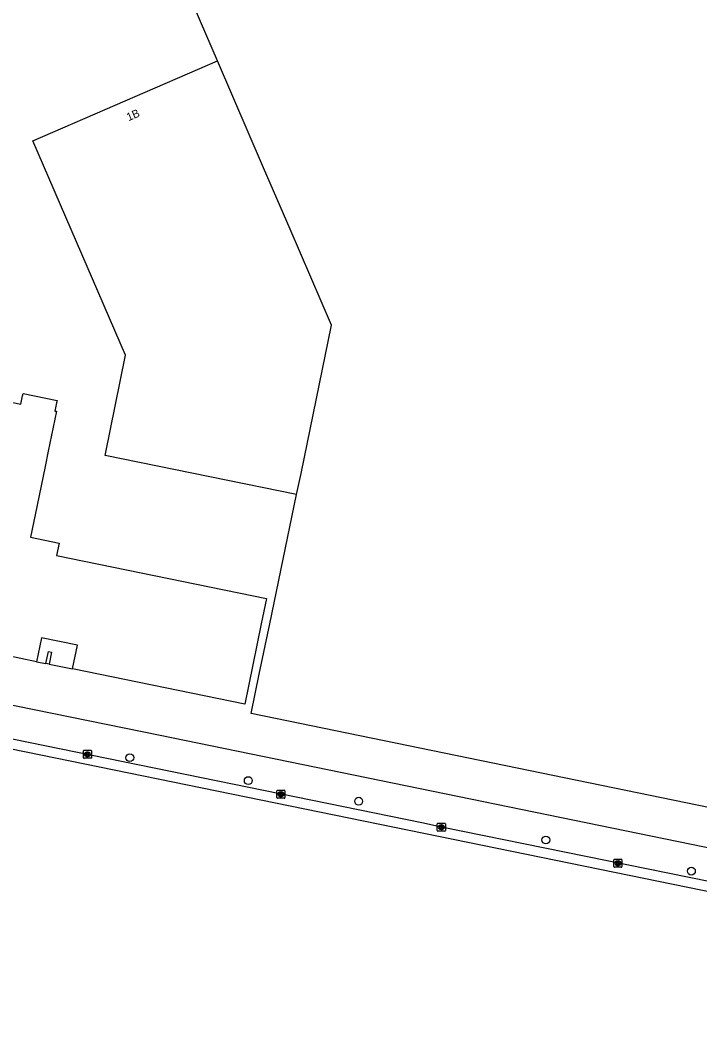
# Model space of a CAD drawing. Extents: x 158087 to 159494, y 382905 to 383981.
# Drawn here: x 158865.2 to 158950.2, y 382949.9 to 383075.4 of the extents above; entities that cross this region are included whole.
import ezdxf

# ---------------------------------------------------------------- set-up
doc = ezdxf.new("R2010")
doc.units = 0
for name, color, linetype in [('IMGEO_Boom', 7, 'Continuous'), ('IMGEO_Kolk', 7, 'Continuous'), ('IMGEO_Pand', 7, 'Continuous'), ('IMGEO_Pand_nummerreeks', 7, 'Continuous'), ('IMGEO_Pand_overbouw', 7, 'Continuous'), ('IMGEO_Rijbaan_lokaal_gesloten', 7, 'Continuous'), ('IMGEO_Voetpad_open', 7, 'Continuous')]:
    doc.layers.add(name, color=color, linetype=linetype)

msp = doc.modelspace()

# ---------------------------------------------------------------- linework, layer by layer
at = {"layer": 'IMGEO_Boom'}
for centre in [(158878.94, 382983.3), (158893.73, 382980.44), (158907.52, 382977.86), (158930.91, 382973.02), (158949.09, 382969.13)]:
    msp.add_circle(centre, 0.489, dxfattribs=at)
at = {"layer": 'IMGEO_Kolk'}
for p, q in [((158873.14, 382983.29), (158873.14, 382984.14)), ((158873.21, 382984.22), (158874.07, 382984.22)), ((158873.63, 382984), (158873.65, 382984)), ((158874.14, 382984.14), (158874.14, 382983.29)), ((158874.07, 382983.22), (158873.21, 382983.22)), ((158873.65, 382983.44), (158873.62, 382983.44)), ((158897.31, 382978.31), (158897.31, 382979.16)), ((158897.38, 382979.24), (158898.23, 382979.24)), ((158897.8, 382979.02), (158897.82, 382979.02)), ((158898.31, 382979.16), (158898.31, 382978.31)), ((158898.23, 382978.24), (158897.38, 382978.24)), ((158897.82, 382978.46), (158897.79, 382978.46)), ((158917.35, 382974.19), (158917.35, 382975.05)), ((158917.42, 382975.12), (158918.28, 382975.12)), ((158918.28, 382974.12), (158917.42, 382974.12)), ((158917.84, 382974.9), (158917.86, 382974.9)), ((158917.86, 382974.34), (158917.84, 382974.34)), ((158918.35, 382975.05), (158918.35, 382974.19)), ((158939.41, 382969.69), (158939.41, 382970.55)), ((158939.48, 382970.62), (158940.33, 382970.62)), ((158939.9, 382970.4), (158939.92, 382970.4)), ((158940.41, 382970.55), (158940.41, 382969.69)), ((158940.33, 382969.62), (158939.48, 382969.62)), ((158939.92, 382969.84), (158939.89, 382969.84))]:
    msp.add_line(p, q, dxfattribs=at)
for points in [[(158873.14, 382983.29), (158873.14, 382984.14)], [(158873.21, 382984.22), (158874.07, 382984.22)], [(158874.14, 382984.14), (158874.14, 382983.29)], [(158874.07, 382983.22), (158873.21, 382983.22)], [(158873.46, 382983.92), (158873.58, 382983.92), (158873.58, 382983.77), (158873.71, 382983.92), (158873.88, 382983.92), (158873.73, 382983.77), (158873.88, 382983.52), (158873.73, 382983.52), (158873.65, 382983.68), (158873.58, 382983.62), (158873.58, 382983.52), (158873.46, 382983.52), (158873.46, 382983.92)], [(158897.31, 382978.31), (158897.31, 382979.16)], [(158897.38, 382979.24), (158898.23, 382979.24)], [(158897.63, 382978.94), (158897.75, 382978.94), (158897.75, 382978.79), (158897.88, 382978.94), (158898.05, 382978.94), (158897.9, 382978.79), (158898.05, 382978.54), (158897.9, 382978.54), (158897.82, 382978.7), (158897.75, 382978.63), (158897.75, 382978.54), (158897.63, 382978.54), (158897.63, 382978.94)], [(158898.31, 382979.16), (158898.31, 382978.31)], [(158898.23, 382978.24), (158897.38, 382978.24)], [(158917.35, 382974.19), (158917.35, 382975.05)], [(158917.42, 382975.12), (158918.28, 382975.12)], [(158918.28, 382974.12), (158917.42, 382974.12)], [(158917.67, 382974.82), (158917.79, 382974.82), (158917.79, 382974.67), (158917.92, 382974.82), (158918.09, 382974.82), (158917.94, 382974.67), (158918.09, 382974.42), (158917.94, 382974.42), (158917.86, 382974.58), (158917.79, 382974.52), (158917.79, 382974.42), (158917.67, 382974.42), (158917.67, 382974.82)], [(158918.35, 382975.05), (158918.35, 382974.19)], [(158939.41, 382969.69), (158939.41, 382970.55)], [(158939.48, 382970.62), (158940.33, 382970.62)], [(158939.73, 382970.32), (158939.85, 382970.32), (158939.85, 382970.17), (158939.98, 382970.32), (158940.15, 382970.32), (158940, 382970.17), (158940.15, 382969.92), (158940, 382969.92), (158939.92, 382970.08), (158939.85, 382970.02), (158939.85, 382969.92), (158939.73, 382969.92), (158939.73, 382970.32)], [(158940.41, 382970.55), (158940.41, 382969.69)], [(158940.33, 382969.62), (158939.48, 382969.62)]]:
    msp.add_lwpolyline(points, dxfattribs=at)
for centre, start, end in [((158873.22, 382984.14), 91.552, 178.448), ((158873.22, 382984.14), 91.552, 178.448), ((158874.06, 382984.14), 1.552, 88.448), ((158874.06, 382984.14), 1.552, 88.448), ((158873.22, 382983.29), 181.552, 268.448), ((158873.22, 382983.29), 181.552, 268.448), ((158874.06, 382983.29), 271.552, 358.448), ((158874.06, 382983.29), 271.552, 358.448), ((158897.38, 382979.16), 91.552, 178.448), ((158897.38, 382979.16), 91.552, 178.448), ((158898.23, 382979.16), 1.552, 88.448), ((158898.23, 382979.16), 1.552, 88.448), ((158897.38, 382978.31), 181.552, 268.448), ((158897.38, 382978.31), 181.552, 268.448), ((158898.23, 382978.31), 271.552, 358.448), ((158898.23, 382978.31), 271.552, 358.448), ((158917.43, 382975.04), 91.552, 178.448), ((158917.43, 382975.04), 91.552, 178.448), ((158917.43, 382974.19), 181.552, 268.448), ((158917.43, 382974.19), 181.552, 268.448), ((158918.27, 382975.04), 1.552, 88.448), ((158918.27, 382975.04), 1.552, 88.448), ((158918.27, 382974.19), 271.552, 358.448), ((158918.27, 382974.19), 271.552, 358.448), ((158939.48, 382970.54), 91.552, 178.448), ((158939.48, 382970.54), 91.552, 178.448), ((158940.33, 382970.54), 1.552, 88.448), ((158940.33, 382970.54), 1.552, 88.448), ((158939.48, 382969.69), 181.552, 268.448), ((158939.48, 382969.69), 181.552, 268.448), ((158940.33, 382969.69), 271.552, 358.448), ((158940.33, 382969.69), 271.552, 358.448)]:
    msp.add_arc(centre, 0.0765, start, end, dxfattribs=at)
for centre, major_axis, ratio, start_param, end_param in [((158873.63, 382983.72), (-0.387, 0.002), 0.722429, 4.712389, 7.853982), ((158873.65, 382983.72), (-0.39, 0.002), 0.717154, 1.570796, 4.712389), ((158897.79, 382978.74), (-0.387, 0.002), 0.722429, 4.712389, 7.853982), ((158897.82, 382978.74), (-0.39, 0.002), 0.717154, 1.570796, 4.712389), ((158917.84, 382974.62), (-0.387, 0.002), 0.722429, 4.712389, 7.853982), ((158917.86, 382974.62), (-0.39, 0.002), 0.717154, 1.570796, 4.712389), ((158939.89, 382970.12), (-0.387, 0.002), 0.722429, 4.712389, 7.853982), ((158939.92, 382970.12), (-0.39, 0.002), 0.717154, 1.570796, 4.712389)]:
    msp.add_ellipse(centre, major_axis=major_axis, ratio=ratio, start_param=start_param, end_param=end_param, dxfattribs=at)
at = {"layer": 'IMGEO_Pand'}
for points in [[(158889.89, 383070.33), (158881.94, 383088.79), (158881.65, 383089.45), (158938.9, 383114.12), (158941.83, 383107.31)], [(158899.77, 383016.18), (158875.86, 383021.05), (158878.4, 383033.59), (158866.82, 383060.35), (158889.89, 383070.33)], [(158899.77, 383016.18), (158900.33, 383018.79), (158904.12, 383037.31), (158898.96, 383049.3), (158895.64, 383057), (158889.89, 383070.33)], [(158851.85, 383030.23), (158865.33, 383027.47), (158865.54, 383028.49), (158865.6, 383028.8), (158869.85, 383027.93), (158869.79, 383027.62), (158869.58, 383026.6), (158869.76, 383026.57), (158868.74, 383021.57), (158868.35, 383019.68), (158867.11, 383013.65), (158866.54, 383010.84), (158870.1, 383010.11), (158869.77, 383008.54), (158896, 383003.18), (158895.35, 383000), (158894.3, 382994.88), (158893.3, 382989.98), (158871.78, 382994.38), (158872.39, 382997.36), (158867.9, 382998.28), (158867.29, 382995.29), (158863.36, 382996.09)], [(158970.9, 382973.04), (158951.42, 382977.04), (158894.08, 382988.82), (158895.1, 382993.72), (158896.41, 383000), (158899.77, 383016.18)], [(158869.17, 382996.47), (158868.88, 382994.98), (158868.45, 382995.07), (158868.76, 382996.55), (158869.17, 382996.47)]]:
    msp.add_lwpolyline(points, dxfattribs=at)
at = {"layer": 'IMGEO_Pand_overbouw'}
msp.add_lwpolyline([(158868.88, 382994.98), (158871.78, 382994.38), (158872.39, 382997.36), (158867.9, 382998.28), (158867.29, 382995.29), (158868.45, 382995.07), (158868.76, 382996.55), (158869.17, 382996.47)], close=True, dxfattribs=at)
at = {"layer": 'IMGEO_Rijbaan_lokaal_gesloten'}
for points in [[(159016.28, 382954.5), (159013.77, 382955.08), (159011.08, 382955.56), (158978.23, 382962.34), (158956.05, 382966.81), (158953.94, 382967.3), (158917.85, 382974.62), (158915.42, 382975.17), (158803.46, 382998.01)], [(159031.68, 382949.92), (159015.03, 382953.51), (158803.23, 382996.83)]]:
    msp.add_lwpolyline(points, dxfattribs=at)
at = {"layer": 'IMGEO_Voetpad_open'}
msp.add_lwpolyline([(158801.73, 383002.6), (158804.89, 383001.97), (158812.55, 383000.39), (158882.73, 382986.1), (158965.13, 382969.19), (158987.32, 382964.72), (159020.49, 382957.86)], dxfattribs=at)

# ---------------------------------------------------------------- texts
at = {"layer": 'IMGEO_Pand_nummerreeks'}
msp.add_text('1B', height=1, rotation=23.4053, dxfattribs=at).set_placement((158878.78, 383062.8))

doc.saveas('drawing.dxf')
